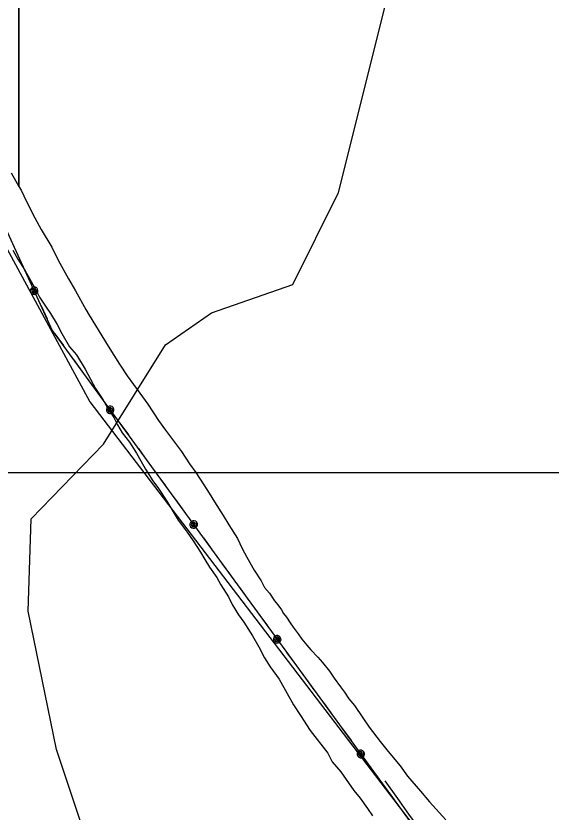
# Model space of a CAD drawing. Extents: x 3245246 to 3283090, y 806824 to 832173.
# Drawn here: x 3273314 to 3274574, y 817463 to 819337 of the extents above; entities that cross this region are included whole.
import ezdxf

# ---------------------------------------------------------------- set-up
doc = ezdxf.new("R2010")
doc.units = 0
for name, color, linetype in [('V-GRID-MAJR', 7, 'Continuous'), ('V-ROAD-CNTR', 7, 'Continuous'), ('V-SITE-VEGE', 7, 'Continuous'), ('V-TOPO-SHOR', 7, 'Continuous'), ('V-UTIL-LINE', 7, 'Continuous')]:
    doc.layers.add(name, color=color, linetype=linetype)

msp = doc.modelspace()

# ---------------------------------------------------------------- linework, layer by layer
at = {"layer": 'V-GRID-MAJR'}
msp.add_spline([(3249418.2, 818275.5), (3254654, 818271.3), (3259889.9, 818267.9), (3265125.8, 818265.2), (3270361.6, 818263.3), (3275597.5, 818262.2), (3280833.3, 818261.8)], degree=3, dxfattribs=at)
at = {"layer": 'V-ROAD-CNTR'}
msp.add_lwpolyline([(3274183, 817536.9), (3274212.5, 817495.2), (3274238.4, 817458.6), (3274265.9, 817421.8), (3274309.7, 817362.8), (3274333.6, 817330.4), (3274360.5, 817294.2), (3274406.8, 817231.6), (3274437.7, 817187.6), (3274479.4, 817130.4), (3274519.3, 817075.7), (3274566.1, 817011.4), (3274631.4, 816924.5)], dxfattribs=at)
msp.add_spline([(3268555, 824466.2), (3268928.1, 824288.4), (3269383.1, 824061.9), (3269668.7, 823890.1), (3270076.6, 823640.1), (3270419.3, 823451), (3270842, 823197.9), (3271162.2, 823029.4), (3271548.3, 822792.5), (3271898.4, 822578.4), (3272236.9, 822400.3), (3272509.8, 822239.3), (3272743.9, 822091.3), (3273013.6, 821941.1), (3273341, 821721.2), (3273731.8, 821490.1), (3274189.2, 821175), (3274593.6, 820901.2), (3274916.7, 820684.3), (3275373.2, 820360), (3275676.6, 820161), (3275802.4, 820045.1), (3275896.2, 819928), (3275965.2, 819818.6), (3276015.1, 819699.5), (3276044.4, 819586.7), (3276100.5, 819413), (3276190.9, 819208.3), (3276292.5, 819051.8), (3276415.5, 818926.3), (3276568.2, 818833.9), (3276716.2, 818768.8), (3276924.8, 818729), (3277119.9, 818725), (3277260.8, 818758.2)], degree=3, dxfattribs=at)
at = {"layer": 'V-SITE-VEGE'}
for p, q in [((3273321.2, 819983.8), (3273321.2, 818935.6)), ((3273321.2, 818935.6), (3273321.2, 819983.8)), ((3273303, 818967.4), (3273321.2, 818935.6)), ((3273321.2, 818935.6), (3273326.3, 818926.6)), ((3273326.3, 818926.6), (3273339, 818900.2)), ((3273339, 818900.2), (3273358.7, 818861.8)), ((3273358.7, 818861.8), (3273373.8, 818834.2)), ((3273373.8, 818834.2), (3273398.3, 818792.2)), ((3273398.3, 818792.2), (3273413.3, 818762.2)), ((3273307.1, 818785.3), (3273318.1, 818764.3)), ((3273318.1, 818764.3), (3273335.3, 818738.3)), ((3273413.3, 818762.2), (3273437.7, 818717.8)), ((3273335.3, 818738.3), (3273360.9, 818692.5)), ((3273437.7, 818717.8), (3273454, 818690.1)), ((3273360.9, 818692.5), (3273369.5, 818675.2)), ((3273454, 818690.1), (3273478.4, 818645.7)), ((3273369.5, 818675.2), (3273385.4, 818651.6)), ((3273385.4, 818651.6), (3273395.2, 818636.8)), ((3273478.4, 818645.7), (3273486.6, 818632.5)), ((3273395.2, 818636.8), (3273411.1, 818610.8)), ((3273486.6, 818632.5), (3273530.8, 818559.2)), ((3273411.1, 818610.8), (3273422.1, 818589.7)), ((3273422.1, 818589.7), (3273440.4, 818557.6)), ((3273440.4, 818557.6), (3273456.3, 818539)), ((3273530.8, 818559.2), (3273557.6, 818517.2)), ((3273456.3, 818539), (3273477.1, 818505.5)), ((3273557.6, 818517.2), (3273576.3, 818489.5)), ((3273477.1, 818505.5), (3273489.4, 818482)), ((3273489.4, 818482), (3273501.6, 818459.7)), ((3273576.3, 818489.5), (3273605.5, 818448.6)), ((3273501.6, 818459.7), (3273518.7, 818433.7)), ((3273605.5, 818448.6), (3273624.2, 818423.3)), ((3273518.7, 818433.7), (3273528.5, 818416.4)), ((3273528.5, 818416.4), (3273544.4, 818391.6)), ((3273624.2, 818423.3), (3273649.9, 818384.8)), ((3273544.4, 818391.6), (3273553, 818374.3)), ((3273649.9, 818384.8), (3273666.2, 818362)), ((3273553, 818374.3), (3273564, 818355.7)), ((3273666.2, 818362), (3273703.6, 818311.4)), ((3273564, 818355.7), (3273581.1, 818333.4)), ((3273581.1, 818333.4), (3273598.2, 818307.4)), ((3273598.2, 818307.4), (3273608, 818290.1)), ((3273703.6, 818311.4), (3273722.3, 818282.6)), ((3273608, 818290.1), (3273619, 818270.3)), ((3273619, 818270.3), (3273636.2, 818243)), ((3273722.3, 818282.6), (3273737.5, 818262.1)), ((3273737.5, 818262.1), (3273756.2, 818233.3)), ((3273636.2, 818243), (3273649.6, 818224.5)), ((3273756.2, 818233.3), (3273769, 818214)), ((3273649.6, 818224.5), (3273669.2, 818194.7)), ((3273769, 818214), (3273781.8, 818193.6)), ((3273669.2, 818194.7), (3273696.1, 818150.2)), ((3273781.8, 818193.6), (3273801.6, 818161.2)), ((3273801.6, 818161.2), (3273815.6, 818139.5)), ((3273696.1, 818150.2), (3273717, 818121.7)), ((3273815.6, 818139.5), (3273835.4, 818107.1)), ((3273717, 818121.7), (3273731.7, 818101.8)), ((3273731.7, 818101.8), (3273748.8, 818074.6)), ((3273835.4, 818107.1), (3273847, 818083.1)), ((3273847, 818083.1), (3273857.4, 818062.7)), ((3273748.8, 818074.6), (3273758.6, 818057.3)), ((3273857.4, 818062.7), (3273874.9, 818032.7)), ((3273758.6, 818057.3), (3273769.6, 818039.9)), ((3273769.6, 818039.9), (3273786.7, 818015.2)), ((3273874.9, 818032.7), (3273891.2, 818007.4)), ((3273786.7, 818015.2), (3273796.5, 817997.8)), ((3273891.2, 818007.4), (3273899.3, 817991.8)), ((3273796.5, 817997.8), (3273814.9, 817969.4)), ((3273899.3, 817991.8), (3273911, 817978.6)), ((3273814.9, 817969.4), (3273823.4, 817952)), ((3273911, 817978.6), (3273922.7, 817960.6)), ((3273823.4, 817952), (3273838.1, 817927.3)), ((3273922.7, 817960.6), (3273930.9, 817950.9)), ((3273930.9, 817950.9), (3273939.1, 817938.9)), ((3273939.1, 817938.9), (3273943.7, 817930.5)), ((3273943.7, 817930.5), (3273950.7, 817922)), ((3273838.1, 817927.3), (3273850.3, 817909.9)), ((3273850.3, 817909.9), (3273871.1, 817877.7)), ((3273950.7, 817922), (3273960.1, 817908.8)), ((3273960.1, 817908.8), (3273967.1, 817898)), ((3273967.1, 817898), (3273978.8, 817882.3)), ((3273871.1, 817877.7), (3273885.8, 817851.7)), ((3273978.8, 817882.3), (3273986.9, 817870.3)), ((3273986.9, 817870.3), (3273998.7, 817855.9)), ((3273998.7, 817855.9), (3274008, 817845)), ((3273885.8, 817851.7), (3273899.2, 817825.8)), ((3274008, 817845), (3274024.5, 817828.1)), ((3273899.2, 817825.8), (3273912.7, 817804.7)), ((3274024.5, 817828.1), (3274036.2, 817814.8)), ((3273912.7, 817804.7), (3273933.5, 817776.2)), ((3274036.2, 817814.8), (3274052.6, 817794.4)), ((3274052.6, 817794.4), (3274063.1, 817778.7)), ((3274063.1, 817778.7), (3274078.3, 817758.3)), ((3273933.5, 817776.2), (3273967.7, 817715.5)), ((3274078.3, 817758.3), (3274087.6, 817745)), ((3274087.6, 817745), (3274098.1, 817729.4)), ((3274098.1, 817729.4), (3274111, 817713.7)), ((3273967.7, 817715.5), (3273983.7, 817690.8)), ((3274111, 817713.7), (3274130.9, 817684.9)), ((3273983.7, 817690.8), (3274006.9, 817654.9)), ((3274130.9, 817684.9), (3274146.1, 817663.2)), ((3274006.9, 817654.9), (3274048.6, 817601.6)), ((3274146.1, 817663.2), (3274171.8, 817629.5)), ((3274171.8, 817629.5), (3274190.5, 817605.4)), ((3274048.6, 817601.6), (3274058.3, 817581.8)), ((3274190.5, 817605.4), (3274218.6, 817571.7)), ((3274058.3, 817581.8), (3274079.2, 817558.2)), ((3274079.2, 817558.2), (3274091.4, 817539.6)), ((3274218.6, 817571.7), (3274236.2, 817547.6)), ((3274091.4, 817539.6), (3274109.8, 817513.6)), ((3274236.2, 817547.6), (3274266.7, 817512.6)), ((3274109.8, 817513.6), (3274124.5, 817496.3)), ((3274266.7, 817512.6), (3274287.7, 817487.3)), ((3274124.5, 817496.3), (3274141.7, 817471.5)), ((3274287.7, 817487.3), (3274326.5, 817445.1)), ((3274141.7, 817471.5), (3274153.9, 817454.2))]:
    msp.add_line(p, q, dxfattribs=at)
at = {"layer": 'V-TOPO-SHOR'}
for points in [[(3271341.2, 821219.8), (3271860.1, 820892), (3272958.1, 819376.1), (3273261, 818845.5), (3273488.1, 818428.7), (3274964.9, 816495.8)], [(3274734.6, 815143.8), (3274176.3, 816052.1), (3274034.9, 816235.2), (3274042.1, 816276.9), (3273984.6, 816326.8), (3274001.4, 816460.7), (3274109.3, 816685.5), (3274099.7, 816818.7), (3274001.4, 816935.3), (3273699.5, 817060.2), (3273550.9, 817185.8), (3273409.6, 817610.4), (3273342.5, 817935.8), (3273349.7, 818153.6), (3273520, 818329.1), (3273666.2, 818562.9), (3273774.1, 818637.8), (3273965.8, 818704.4), (3274073.7, 818921.5), (3274232, 819554.9), (3274474.2, 820004.4), (3274474.2, 820053)]]:
    msp.add_lwpolyline(points, dxfattribs=at)
at = {"layer": 'V-UTIL-LINE'}
for points in [[(3266788.2, 824386.1), (3268612.1, 823126.7), (3269526, 822506.7), (3269963.3, 822199.3), (3270404.7, 821892.7), (3271333.3, 821250.9), (3271806.3, 820946), (3272136.7, 820481.8), (3272808.5, 819584.8), (3273151.4, 819138.5), (3273399.7, 818596.6), (3274946.2, 816474.3)], [(3273326.5, 818756.4), (3273340.6, 818725.5)], [(3273356.9, 818690), (3273358.3, 818692.5), (3273356, 818692.3), (3273354.7, 818689.9), (3273356.2, 818687.4), (3273359.3, 818688.7), (3273361.1, 818693), (3273357.8, 818695.8), (3273353, 818695), (3273351.2, 818690.8), (3273352.2, 818686.4), (3273356.5, 818684.3), (3273361.6, 818686.3), (3273365.1, 818693.8), (3273363, 818696.6), (3273360, 818698.4), (3273356.5, 818699), (3273353.1, 818698.2), (3273350.3, 818696.1), (3273348.4, 818693.1), (3273347.9, 818689.7), (3273348.7, 818686.3), (3273350.7, 818683.4), (3273353.7, 818681.6), (3273357.2, 818681), (3273360.6, 818681.8), (3273363.5, 818683.9), (3273365.3, 818686.9), (3273365.9, 818690.3), (3273365.1, 818693.8)], [(3273373.1, 818654.6), (3273387.3, 818623.6)], [(3273405.7, 818588.3), (3273425.7, 818560.8)], [(3273449.3, 818528.5), (3273469.3, 818501)], [(3273492.9, 818468.7), (3273512.9, 818441.2)], [(3273535.9, 818409.7), (3273536.8, 818412.4), (3273534.6, 818411.8), (3273533.7, 818409.2), (3273535.7, 818407), (3273538.5, 818408.9), (3273539.4, 818413.5), (3273535.7, 818415.6), (3273531.1, 818413.9), (3273530.2, 818409.4), (3273532, 818405.3), (3273536.6, 818404.1), (3273541.3, 818407.1), (3273543.1, 818415), (3273540.6, 818417.4), (3273537.3, 818418.6), (3273533.7, 818418.4), (3273530.6, 818417), (3273528.2, 818414.4), (3273527, 818411.1), (3273527.1, 818407.6), (3273528.6, 818404.4), (3273531.2, 818402), (3273534.5, 818400.8), (3273538, 818401), (3273541.2, 818402.4), (3273543.5, 818405), (3273544.8, 818408.3), (3273544.6, 818411.8), (3273543.1, 818415)], [(3273558.8, 818378.2), (3273578.8, 818350.7)], [(3273602.4, 818318.4), (3273622.4, 818290.9)], [(3273646, 818258.6), (3273666, 818231.1)], [(3273689.6, 818198.8), (3273709.6, 818171.3)], [(3273732.6, 818139.8), (3273733.5, 818142.5), (3273731.3, 818141.9), (3273730.4, 818139.2), (3273732.4, 818137.1), (3273735.2, 818138.9), (3273736.1, 818143.6), (3273732.4, 818145.6), (3273727.8, 818143.9), (3273726.9, 818139.4), (3273728.7, 818135.3), (3273733.3, 818134.2), (3273738, 818137.1), (3273739.8, 818145.1), (3273737.3, 818147.4), (3273734, 818148.7), (3273730.5, 818148.5), (3273727.3, 818147), (3273724.9, 818144.5), (3273723.7, 818141.2), (3273723.8, 818137.7), (3273725.3, 818134.5), (3273727.9, 818132.1), (3273731.2, 818130.9), (3273734.7, 818131), (3273737.9, 818132.5), (3273740.2, 818135.1), (3273741.5, 818138.4), (3273741.3, 818141.9), (3273739.8, 818145.1)], [(3273755.5, 818108.3), (3273775.6, 818080.8)], [(3273799.1, 818048.5), (3273819.1, 818021)], [(3273842.7, 817988.6), (3273862.7, 817961.2)], [(3273886.3, 817928.8), (3273906.3, 817901.4)], [(3273929.3, 817869.8), (3273930.2, 817872.6), (3273928, 817871.9), (3273927.1, 817869.3), (3273929.1, 817867.1), (3273932, 817869), (3273932.8, 817873.6), (3273929.1, 817875.7), (3273924.5, 817874), (3273923.6, 817869.5), (3273925.4, 817865.4), (3273930, 817864.2), (3273934.7, 817867.2), (3273936.5, 817875.1), (3273934, 817877.5), (3273930.7, 817878.7), (3273927.2, 817878.6), (3273924, 817877.1), (3273921.6, 817874.5), (3273920.4, 817871.2), (3273920.5, 817867.7), (3273922, 817864.5), (3273924.6, 817862.2), (3273927.9, 817860.9), (3273931.4, 817861.1), (3273934.6, 817862.6), (3273936.9, 817865.1), (3273938.2, 817868.4), (3273938, 817871.9), (3273936.5, 817875.1)], [(3273952.2, 817838.3), (3273972.3, 817810.8)], [(3273995.8, 817778.5), (3274015.8, 817751)], [(3274039.4, 817718.7), (3274059.4, 817691.2)], [(3274083, 817658.9), (3274103, 817631.4)], [(3274126, 817599.9), (3274126.9, 817602.6), (3274124.7, 817602), (3274123.8, 817599.4), (3274125.8, 817597.2), (3274128.7, 817599.1), (3274129.5, 817603.7), (3274125.8, 817605.8), (3274121.2, 817604.1), (3274120.3, 817599.6), (3274122.1, 817595.5), (3274126.7, 817594.3), (3274131.4, 817597.3), (3274133.2, 817605.2), (3274130.7, 817607.6), (3274127.4, 817608.8), (3274123.9, 817608.7), (3274120.7, 817607.2), (3274118.3, 817604.6), (3274117.1, 817601.3), (3274117.2, 817597.8), (3274118.7, 817594.6), (3274121.3, 817592.2), (3274124.6, 817591), (3274128.1, 817591.2), (3274131.3, 817592.6), (3274133.6, 817595.2), (3274134.9, 817598.5), (3274134.7, 817602), (3274133.2, 817605.2)], [(3274148.9, 817568.4), (3274169, 817540.9)], [(3274192.5, 817508.6), (3274212.5, 817481.1)]]:
    msp.add_lwpolyline(points, dxfattribs=at)

doc.saveas('drawing.dxf')
